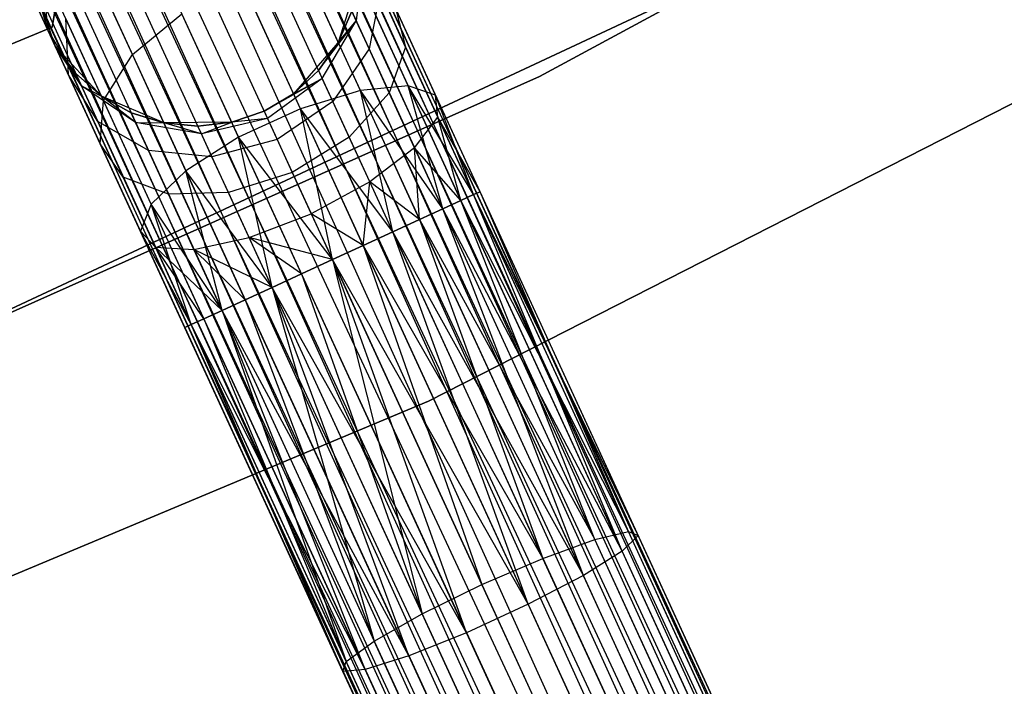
# Model space of a CAD drawing. Extents: x -102 to 102, y -101 to 102.
# Tile 300 of 481: x 24.22 to 30.25, y -59.36 to -55.28. Entities that reach past the tile are written whole.
import ezdxf

# ---------------------------------------------------------------- set-up
doc = ezdxf.new("R2010")
doc.units = 0
doc.header["$LTSCALE"] = 25.4
doc.layers.get('0').update_dxf_attribs({"linetype": 'CONTINUOUS'})

# ---------------------------------------------------------------- blocks, each defined once
blk = doc.blocks.new('NL2500011659_STL')
at = {"color": 0}
for p, q in [((34.6406, -72.8498, -7.3955), (18.9773, -38.9086, -7.191)), ((18.9773, -38.9086, -7.191), (34.5238, -72.9035, -7)), ((18.9773, -38.9086, -7.191), (34.5238, -72.9035, -7)), ((34.6406, -72.8498, -7.3955), (18.9773, -38.9086, -7.191)), ((18.9773, -38.9086, -7.809), (34.6011, -72.868, -7.809)), ((18.9773, -38.9086, -7.809), (34.6011, -72.868, -7.809)), ((19.0168, -38.8905, -7.3955), (34.6406, -72.8498, -7.3955)), ((19.0168, -38.8905, -7.6045), (34.6406, -72.8498, -7.3955)), ((34.6011, -72.868, -7.809), (19.0168, -38.8905, -7.6045)), ((19.0168, -38.8905, -7.6045), (34.6406, -72.8498, -7.3955)), ((19.0168, -38.8905, -7.3955), (34.6406, -72.8498, -7.3955)), ((34.6011, -72.868, -7.809), (19.0168, -38.8905, -7.6045)), ((18.9001, -38.9442, -7), (34.5238, -72.9035, -7)), ((18.9001, -38.9442, -7), (34.5238, -72.9035, -7)), ((34.4122, -72.9549, -8.1691), (18.9001, -38.9442, -8)), ((18.9001, -38.9442, -8), (34.6011, -72.868, -7.809)), ((18.9001, -38.9442, -8), (34.6011, -72.868, -7.809)), ((34.4122, -72.9549, -8.1691), (18.9001, -38.9442, -8)), ((34.5238, -72.9035, -7), (18.7884, -38.9955, -6.8309)), ((18.7884, -38.9955, -6.8309), (34.2711, -73.0198, -6.691)), ((18.7884, -38.9955, -6.8309), (34.2711, -73.0198, -6.691)), ((34.5238, -72.9035, -7), (18.7884, -38.9955, -6.8309)), ((18.7884, -38.9955, -8.1691), (34.4122, -72.9549, -8.1691)), ((18.7884, -38.9955, -8.1691), (34.4122, -72.9549, -8.1691)), ((18.6473, -39.0605, -6.691), (34.2711, -73.0198, -6.691)), ((18.6473, -39.0605, -6.691), (34.2711, -73.0198, -6.691)), ((34.1066, -73.0955, -8.4135), (18.6473, -39.0605, -8.309)), ((18.6473, -39.0605, -8.309), (34.4122, -72.9549, -8.1691)), ((18.6473, -39.0605, -8.309), (34.4122, -72.9549, -8.1691)), ((34.1066, -73.0955, -8.4135), (18.6473, -39.0605, -8.309)), ((34.2711, -73.0198, -6.691), (18.4828, -39.1362, -6.5865)), ((18.4828, -39.1362, -6.5865), (33.926, -73.1786, -6.5218)), ((18.4828, -39.1362, -6.5865), (33.926, -73.1786, -6.5218)), ((34.2711, -73.0198, -6.691), (18.4828, -39.1362, -6.5865)), ((18.4828, -39.1362, -8.4135), (34.1066, -73.0955, -8.4135)), ((18.4828, -39.1362, -8.4135), (34.1066, -73.0955, -8.4135)), ((18.3022, -39.2193, -6.5218), (33.926, -73.1786, -6.5218)), ((18.3022, -39.2193, -6.5218), (33.926, -73.1786, -6.5218)), ((18.3022, -39.2193, -8.4782), (33.7371, -73.2655, -8.5)), ((18.3022, -39.2193, -8.4782), (33.7371, -73.2655, -8.5)), ((18.3022, -39.2193, -8.4782), (34.1066, -73.0955, -8.4135)), ((18.3022, -39.2193, -8.4782), (34.1066, -73.0955, -8.4135)), ((18.1133, -39.3062, -6.5), (33.7371, -73.2655, -6.5)), ((18.1133, -39.3062, -6.5), (33.7371, -73.2655, -6.5)), ((18.1133, -39.3062, -8.5), (33.7371, -73.2655, -8.5)), ((18.1133, -39.3062, -8.5), (33.7371, -73.2655, -8.5)), ((33.3676, -73.4355, -8.4135), (17.9244, -39.3931, -8.4782)), ((17.9244, -39.3931, -8.4782), (33.7371, -73.2655, -8.5)), ((33.3676, -73.4355, -8.4135), (17.9244, -39.3931, -8.4782)), ((17.9244, -39.3931, -6.5218), (33.5482, -73.3524, -6.5218)), ((17.9244, -39.3931, -6.5218), (33.5482, -73.3524, -6.5218)), ((17.9244, -39.3931, -8.4782), (33.7371, -73.2655, -8.5)), ((17.7438, -39.4762, -8.4135), (33.3676, -73.4355, -8.4135)), ((17.7438, -39.4762, -8.4135), (33.3676, -73.4355, -8.4135)), ((33.5482, -73.3524, -6.5218), (17.7438, -39.4762, -6.5865)), ((17.7438, -39.4762, -6.5865), (33.2031, -73.5111, -6.691)), ((17.7438, -39.4762, -6.5865), (33.2031, -73.5111, -6.691)), ((33.5482, -73.3524, -6.5218), (17.7438, -39.4762, -6.5865)), ((33.062, -73.5761, -8.1691), (17.5793, -39.5518, -8.309)), ((17.5793, -39.5518, -8.309), (33.3676, -73.4355, -8.4135)), ((17.5793, -39.5518, -8.309), (33.3676, -73.4355, -8.4135)), ((33.062, -73.5761, -8.1691), (17.5793, -39.5518, -8.309)), ((17.5793, -39.5518, -6.691), (33.2031, -73.5111, -6.691)), ((17.5793, -39.5518, -6.691), (33.2031, -73.5111, -6.691)), ((17.4382, -39.6168, -8.1691), (33.062, -73.5761, -8.1691)), ((17.4382, -39.6168, -8.1691), (33.062, -73.5761, -8.1691)), ((33.2031, -73.5111, -6.691), (17.4382, -39.6168, -6.8309)), ((17.4382, -39.6168, -6.8309), (32.9503, -73.6274, -7)), ((17.4382, -39.6168, -6.8309), (32.9503, -73.6274, -7)), ((33.2031, -73.5111, -6.691), (17.4382, -39.6168, -6.8309)), ((17.2493, -39.7037, -7.809), (32.8731, -73.663, -7.809)), ((17.2493, -39.7037, -7.809), (32.8731, -73.663, -7.809)), ((32.9503, -73.6274, -7), (17.2493, -39.7037, -7.191)), ((17.2493, -39.7037, -7.191), (32.8336, -73.6811, -7.3955)), ((17.2493, -39.7037, -7.191), (32.8336, -73.6811, -7.3955)), ((32.9503, -73.6274, -7), (17.2493, -39.7037, -7.191)), ((32.8731, -73.663, -7.809), (17.3266, -39.6681, -8)), ((17.3266, -39.6681, -8), (33.062, -73.5761, -8.1691)), ((17.3266, -39.6681, -8), (33.062, -73.5761, -8.1691)), ((32.8731, -73.663, -7.809), (17.3266, -39.6681, -8)), ((17.3266, -39.6681, -7), (32.9503, -73.6274, -7)), ((17.3266, -39.6681, -7), (32.9503, -73.6274, -7)), ((32.8336, -73.6811, -7.3955), (17.2098, -39.7218, -7.6045)), ((17.2098, -39.7218, -7.3955), (32.8336, -73.6811, -7.3955)), ((32.8336, -73.6811, -7.3955), (17.2098, -39.7218, -7.6045)), ((17.2098, -39.7218, -7.6045), (32.8731, -73.663, -7.809)), ((17.2098, -39.7218, -7.6045), (32.8731, -73.663, -7.809)), ((17.2098, -39.7218, -7.3955), (32.8336, -73.6811, -7.3955)), ((31.5345, -53.3967, -308.5), (27.4063, -55.6275, -308.5)), ((27.4063, -55.6275, -318), (31.5345, -53.3967, -318)), ((27.4063, -55.6275, -318), (31.5345, -53.3967, -318)), ((31.5345, -53.3967, -308.5), (27.4063, -55.6275, -308.5)), ((26.33, -54.8902, -308.9774), (26.2843, -55.2882, -309.0887)), ((26.33, -54.8902, -308.9774), (26.2843, -55.2882, -309.0887)), ((24.3981, -55.346, -308.8497), (24.3577, -54.9506, -308.7274)), ((24.3981, -55.346, -308.8497), (24.3577, -54.9506, -308.7274)), ((24.4869, -54.9443, -312), (24.4236, -55.3271, -312)), ((24.4236, -55.3271, -314), (24.4869, -54.9443, -314)), ((24.4236, -55.3271, -314), (24.4869, -54.9443, -314)), ((24.4869, -54.9443, -312), (24.4236, -55.3271, -312)), ((24.9141, -55.4944, -307.2274), (24.6544, -54.9298, -307.8489)), ((24.9141, -55.4944, -307.2274), (24.6544, -54.9298, -307.8489)), ((26.3093, -55.7144, -306.8285), (25.9821, -55.0031, -307.2274)), ((26.3093, -55.7144, -306.8285), (25.9821, -55.0031, -307.2274)), ((24.4424, -55.4424, -314), (24.3091, -55.0485, -314)), ((24.3981, -55.346, -308.8497), (24.3091, -55.0485, -309.5)), ((24.3981, -55.346, -308.8497), (24.3091, -55.0485, -309.5)), ((24.4424, -55.4424, -314), (24.3091, -55.0485, -314)), ((25.9424, -55.8257, -306.6676), (25.5954, -55.0715, -307.0906)), ((25.9424, -55.8257, -306.6676), (25.5954, -55.0715, -307.0906)), ((26.298, -55.024, -314), (26.1744, -55.4211, -314)), ((26.298, -55.024, -314), (26.1744, -55.4211, -314)), ((26.602, -55.6849, -307.1223), (26.3107, -55.0518, -307.4774)), ((26.602, -55.6849, -307.1223), (26.3107, -55.0518, -307.4774)), ((24.1426, -57.0647, -316), (28.3391, -55.1021, -316)), ((28.3391, -55.1021, -315), (24.1426, -57.0647, -315)), ((24.1426, -57.0647, -316), (28.3391, -55.1021, -316)), ((28.3391, -55.1021, -315), (24.1426, -57.0647, -315)), ((26.4304, -55.1084, -308.5061), (26.3633, -55.4599, -308.7177)), ((26.4304, -55.1084, -308.5061), (26.3633, -55.4599, -308.7177)), ((26.5867, -55.4482, -308.132), (26.4304, -55.1084, -308.5061)), ((26.5867, -55.4482, -308.132), (26.4304, -55.1084, -308.5061)), ((24.3981, -55.346, -308.8497), (24.3551, -55.2525, -309.5)), ((24.4424, -55.4424, -314), (24.3551, -55.2525, -309.5)), ((24.3981, -55.346, -308.8497), (24.3551, -55.2525, -309.5)), ((24.4424, -55.4424, -314), (24.3551, -55.2525, -309.5)), ((24.9141, -55.4944, -307.2274), (25.2176, -55.2453, -307.0906)), ((24.9141, -55.4944, -307.2274), (25.2176, -55.2453, -307.0906)), ((25.5646, -55.9995, -306.6676), (25.2176, -55.2453, -307.0906)), ((25.5646, -55.9995, -306.6676), (25.2176, -55.2453, -307.0906)), ((26.1744, -55.4211, -309.5), (26.257, -55.229, -309.5)), ((26.257, -55.229, -309.5), (26.1744, -55.4211, -314)), ((26.257, -55.229, -309.5), (26.1744, -55.4211, -314)), ((26.1744, -55.4211, -309.5), (26.257, -55.229, -309.5)), ((26.2843, -55.2882, -309.0887), (26.257, -55.229, -309.5)), ((26.2843, -55.2882, -309.0887), (26.257, -55.229, -309.5)), ((26.5246, -55.2092, -307.7974), (26.5867, -55.4482, -308.132)), ((26.7698, -55.7422, -307.4985), (26.5246, -55.2092, -307.7974)), ((26.7698, -55.7422, -307.4985), (26.5246, -55.2092, -307.7974)), ((26.5246, -55.2092, -307.7974), (26.5867, -55.4482, -308.132)), ((24.5231, -55.6176, -308.263), (24.5061, -55.2732, -308.0305)), ((24.7372, -55.7757, -307.4774), (24.5061, -55.2732, -308.0305)), ((24.5231, -55.6176, -308.263), (24.5061, -55.2732, -308.0305)), ((24.7372, -55.7757, -307.4774), (24.5061, -55.2732, -308.0305)), ((26.0536, -55.5917, -309.5), (26.2843, -55.2882, -309.0887)), ((26.0536, -55.5917, -309.5), (26.2843, -55.2882, -309.0887)), ((26.0758, -55.64, -309.1643), (26.2843, -55.2882, -309.0887)), ((26.0758, -55.64, -309.1643), (26.2843, -55.2882, -309.0887)), ((26.1744, -55.4211, -309.5), (26.2843, -55.2882, -309.0887)), ((26.1744, -55.4211, -309.5), (26.2843, -55.2882, -309.0887)), ((26.3633, -55.4599, -308.7177), (26.2843, -55.2882, -309.0887)), ((26.3633, -55.4599, -308.7177), (26.2843, -55.2882, -309.0887)), ((24.4236, -55.3271, -312), (21.8325, -56.3993, -312)), ((21.8325, -56.3993, -314), (24.4236, -55.3271, -314)), ((21.8325, -56.3993, -314), (24.4236, -55.3271, -314)), ((24.4236, -55.3271, -312), (21.8325, -56.3993, -312)), ((24.602, -55.6852, -308.9774), (24.3981, -55.346, -308.8497)), ((24.3981, -55.346, -308.8497), (24.4424, -55.4424, -309.5)), ((24.3981, -55.346, -308.8497), (24.4424, -55.4424, -309.5)), ((24.5231, -55.6176, -308.263), (24.3981, -55.346, -308.8497)), ((24.602, -55.6852, -308.9774), (24.3981, -55.346, -308.8497)), ((24.5231, -55.6176, -308.263), (24.3981, -55.346, -308.8497)), ((24.4236, -55.3271, -312), (24.4236, -55.3271, -314)), ((24.4236, -55.3271, -312), (24.4236, -55.3271, -314)), ((26.1744, -55.4211, -314), (25.9, -55.7335, -314)), ((26.1744, -55.4211, -314), (25.9, -55.7335, -314)), ((26.0536, -55.5917, -309.5), (26.1744, -55.4211, -309.5)), ((26.1744, -55.4211, -314), (26.0536, -55.5917, -309.5)), ((26.0536, -55.5917, -309.5), (26.1744, -55.4211, -309.5)), ((26.1744, -55.4211, -314), (26.0536, -55.5917, -309.5)), ((26.1744, -55.4211, -309.5), (26.1744, -55.4211, -314)), ((26.1744, -55.4211, -309.5), (26.1744, -55.4211, -314)), ((24.7245, -55.748, -314), (24.4424, -55.4424, -314)), ((24.602, -55.6852, -308.9774), (24.4424, -55.4424, -309.5)), ((24.4424, -55.4424, -309.5), (24.5674, -55.61, -309.5)), ((24.602, -55.6852, -308.9774), (24.4424, -55.4424, -309.5)), ((24.4424, -55.4424, -309.5), (24.4424, -55.4424, -314)), ((24.5674, -55.61, -309.5), (24.4424, -55.4424, -314)), ((24.7245, -55.748, -314), (24.4424, -55.4424, -314)), ((24.5674, -55.61, -309.5), (24.4424, -55.4424, -314)), ((24.4424, -55.4424, -309.5), (24.5674, -55.61, -309.5)), ((24.4424, -55.4424, -309.5), (24.4424, -55.4424, -314)), ((24.7372, -55.7757, -307.4774), (24.9141, -55.4944, -307.2274)), ((24.7372, -55.7757, -307.4774), (24.9141, -55.4944, -307.2274)), ((25.2414, -56.2058, -306.8285), (24.9141, -55.4944, -307.2274)), ((25.2414, -56.2058, -306.8285), (24.9141, -55.4944, -307.2274)), ((26.3633, -55.4599, -308.7177), (26.1403, -55.7802, -308.8614)), ((26.3633, -55.4599, -308.7177), (26.1403, -55.7802, -308.8614)), ((26.4863, -55.7274, -308.4233), (26.3633, -55.4599, -308.7177)), ((26.4863, -55.7274, -308.4233), (26.3633, -55.4599, -308.7177)), ((26.5867, -55.4482, -308.132), (26.4863, -55.7274, -308.4233)), ((26.5867, -55.4482, -308.132), (26.4863, -55.7274, -308.4233)), ((26.7838, -55.8765, -307.8918), (26.5867, -55.4482, -308.132)), ((26.7838, -55.8765, -307.8918), (26.5867, -55.4482, -308.132)), ((26.7266, -57.6148, -308.5), (30.9571, -55.4576, -308.5)), ((30.9571, -55.4576, -318), (26.7266, -57.6148, -318)), ((26.7266, -57.6148, -308.5), (30.9571, -55.4576, -308.5)), ((30.9571, -55.4576, -318), (26.7266, -57.6148, -318)), ((24.7024, -55.9034, -308.5061), (24.5231, -55.6176, -308.263)), ((24.7177, -56.0406, -307.7974), (24.5231, -55.6176, -308.263)), ((24.7024, -55.9034, -308.5061), (24.5231, -55.6176, -308.263)), ((24.7177, -56.0406, -307.7974), (24.5231, -55.6176, -308.263)), ((24.602, -55.6852, -308.9774), (24.5674, -55.61, -309.5)), ((24.5674, -55.61, -309.5), (24.7245, -55.748, -309.5)), ((24.602, -55.6852, -308.9774), (24.5674, -55.61, -309.5)), ((24.7245, -55.748, -314), (24.5674, -55.61, -309.5)), ((24.5674, -55.61, -309.5), (24.7245, -55.748, -309.5)), ((24.7245, -55.748, -314), (24.5674, -55.61, -309.5)), ((25.9, -55.7335, -309.5), (26.0536, -55.5917, -309.5)), ((26.0536, -55.5917, -309.5), (25.9, -55.7335, -314)), ((26.0536, -55.5917, -309.5), (25.9, -55.7335, -314)), ((25.9, -55.7335, -309.5), (26.0536, -55.5917, -309.5)), ((26.0536, -55.5917, -309.5), (26.0758, -55.64, -309.1643)), ((26.0536, -55.5917, -309.5), (26.0758, -55.64, -309.1643)), ((27.4063, -55.6275, -308.5), (23.1213, -57.5397, -308.5)), ((23.1213, -57.5397, -318), (27.4063, -55.6275, -318)), ((23.1213, -57.5397, -318), (27.4063, -55.6275, -318)), ((27.4063, -55.6275, -308.5), (23.1213, -57.5397, -308.5)), ((26.0758, -55.64, -309.1643), (25.7202, -55.8402, -309.5)), ((26.0758, -55.64, -309.1643), (25.7202, -55.8402, -309.5)), ((26.0758, -55.64, -309.1643), (25.7407, -55.8847, -309.191)), ((26.0758, -55.64, -309.1643), (25.7407, -55.8847, -309.191)), ((25.9, -55.7335, -309.5), (26.0758, -55.64, -309.1643)), ((25.9, -55.7335, -309.5), (26.0758, -55.64, -309.1643)), ((26.1403, -55.7802, -308.8614), (26.0758, -55.64, -309.1643)), ((26.1403, -55.7802, -308.8614), (26.0758, -55.64, -309.1643)), ((27.4063, -55.6275, -318), (27.4063, -55.6275, -308.5)), ((27.4063, -55.6275, -318), (27.4063, -55.6275, -308.5)), ((24.934, -55.9094, -309.0887), (24.602, -55.6852, -308.9774)), ((24.602, -55.6852, -308.9774), (24.7245, -55.748, -309.5)), ((24.602, -55.6852, -308.9774), (24.7245, -55.748, -309.5)), ((24.7024, -55.9034, -308.5061), (24.602, -55.6852, -308.9774)), ((24.934, -55.9094, -309.0887), (24.602, -55.6852, -308.9774)), ((24.7024, -55.9034, -308.5061), (24.602, -55.6852, -308.9774)), ((25.9, -55.7335, -314), (25.7202, -55.8402, -314)), ((25.7202, -55.8402, -309.5), (25.9, -55.7335, -309.5)), ((25.7202, -55.8402, -309.5), (25.9, -55.7335, -309.5)), ((25.9, -55.7335, -314), (25.7202, -55.8402, -314)), ((25.9, -55.7335, -309.5), (25.9, -55.7335, -314)), ((25.9, -55.7335, -309.5), (25.9, -55.7335, -314)), ((26.3093, -55.7144, -306.8285), (25.9424, -55.8257, -306.6676)), ((26.3093, -55.7144, -306.8285), (25.9424, -55.8257, -306.6676)), ((26.4863, -55.7274, -308.4233), (26.2408, -55.9985, -308.621)), ((26.4863, -55.7274, -308.4233), (26.2408, -55.9985, -308.621)), ((26.602, -55.6849, -307.1223), (26.3093, -55.7144, -306.8285)), ((26.602, -55.6849, -307.1223), (26.3093, -55.7144, -306.8285)), ((26.5077, -56.5787, -306.5865), (26.3093, -55.7144, -306.8285)), ((26.6721, -56.503, -306.691), (26.3093, -55.7144, -306.8285)), ((26.5077, -56.5787, -306.5865), (26.3093, -55.7144, -306.8285)), ((26.6721, -56.503, -306.691), (26.3093, -55.7144, -306.8285)), ((26.8133, -56.4381, -306.8309), (26.3093, -55.7144, -306.8285)), ((26.8133, -56.4381, -306.8309), (26.3093, -55.7144, -306.8285)), ((26.6414, -56.0645, -308.2343), (26.4863, -55.7274, -308.4233)), ((26.6414, -56.0645, -308.2343), (26.4863, -55.7274, -308.4233)), ((26.8133, -56.4381, -306.8309), (26.602, -55.6849, -307.1223)), ((26.9249, -56.3867, -307), (26.602, -55.6849, -307.1223)), ((26.8133, -56.4381, -306.8309), (26.602, -55.6849, -307.1223)), ((26.9249, -56.3867, -307), (26.602, -55.6849, -307.1223)), ((27.0022, -56.3512, -307.191), (26.602, -55.6849, -307.1223)), ((27.0022, -56.3512, -307.191), (26.602, -55.6849, -307.1223)), ((26.7698, -55.7422, -307.4985), (26.602, -55.6849, -307.1223)), ((26.7698, -55.7422, -307.4985), (26.602, -55.6849, -307.1223)), ((24.7177, -56.0406, -307.7974), (24.7372, -55.7757, -307.4774)), ((24.7177, -56.0406, -307.7974), (24.7372, -55.7757, -307.4774)), ((25.1064, -55.9124, -314), (24.7245, -55.748, -314)), ((24.934, -55.9094, -309.0887), (24.7245, -55.748, -309.5)), ((24.7245, -55.748, -309.5), (24.9068, -55.8502, -309.5)), ((24.934, -55.9094, -309.0887), (24.7245, -55.748, -309.5)), ((24.9068, -55.8502, -309.5), (24.7245, -55.748, -314)), ((25.1064, -55.9124, -314), (24.7245, -55.748, -314)), ((24.9068, -55.8502, -309.5), (24.7245, -55.748, -314)), ((24.7245, -55.748, -309.5), (24.9068, -55.8502, -309.5)), ((24.7245, -55.748, -309.5), (24.7245, -55.748, -314)), ((24.7245, -55.748, -309.5), (24.7245, -55.748, -314)), ((25.0285, -56.4088, -307.1223), (24.7372, -55.7757, -307.4774)), ((25.0285, -56.4088, -307.1223), (24.7372, -55.7757, -307.4774)), ((26.1403, -55.7802, -308.8614), (25.8, -56.0137, -308.9122)), ((26.1403, -55.7802, -308.8614), (25.8, -56.0137, -308.9122)), ((26.2408, -55.9985, -308.621), (26.1403, -55.7802, -308.8614)), ((26.2408, -55.9985, -308.621), (26.1403, -55.7802, -308.8614)), ((27.0417, -56.333, -307.6045), (26.7698, -55.7422, -307.4985)), ((27.0417, -56.333, -307.3955), (26.7698, -55.7422, -307.4985)), ((27.0022, -56.3512, -307.191), (26.7698, -55.7422, -307.4985)), ((27.0417, -56.333, -307.3955), (26.7698, -55.7422, -307.4985)), ((27.0022, -56.3512, -307.191), (26.7698, -55.7422, -307.4985)), ((27.0417, -56.333, -307.6045), (26.7698, -55.7422, -307.4985)), ((26.7838, -55.8765, -307.8918), (26.7698, -55.7422, -307.4985)), ((26.7838, -55.8765, -307.8918), (26.7698, -55.7422, -307.4985)), ((24.934, -55.9094, -309.0887), (24.9068, -55.8502, -309.5)), ((24.9068, -55.8502, -309.5), (25.1064, -55.9124, -309.5)), ((24.934, -55.9094, -309.0887), (24.9068, -55.8502, -309.5)), ((25.1064, -55.9124, -314), (24.9068, -55.8502, -309.5)), ((24.9068, -55.8502, -309.5), (25.1064, -55.9124, -309.5)), ((25.1064, -55.9124, -314), (24.9068, -55.8502, -309.5)), ((25.7202, -55.8402, -314), (25.5222, -55.9073, -314)), ((25.5222, -55.9073, -309.5), (25.7202, -55.8402, -309.5)), ((25.5222, -55.9073, -309.5), (25.7202, -55.8402, -309.5)), ((25.7202, -55.8402, -314), (25.5222, -55.9073, -314)), ((25.9424, -55.8257, -306.6676), (25.5646, -55.9995, -306.6676)), ((25.9424, -55.8257, -306.6676), (25.5646, -55.9995, -306.6676)), ((25.7202, -55.8402, -309.5), (25.7407, -55.8847, -309.191)), ((25.7202, -55.8402, -309.5), (25.7407, -55.8847, -309.191)), ((25.7202, -55.8402, -309.5), (25.7202, -55.8402, -314)), ((25.7202, -55.8402, -309.5), (25.7202, -55.8402, -314)), ((26.1382, -56.7487, -306.5), (25.9424, -55.8257, -306.6676)), ((26.327, -56.6618, -306.5219), (25.9424, -55.8257, -306.6676)), ((26.1382, -56.7487, -306.5), (25.9424, -55.8257, -306.6676)), ((26.327, -56.6618, -306.5219), (25.9424, -55.8257, -306.6676)), ((26.5077, -56.5787, -306.5865), (25.9424, -55.8257, -306.6676)), ((26.5077, -56.5787, -306.5865), (25.9424, -55.8257, -306.6676)), ((25.013, -56.0812, -308.7177), (24.7024, -55.9034, -308.5061)), ((24.8587, -56.2432, -308.132), (24.7024, -55.9034, -308.5061)), ((25.013, -56.0812, -308.7177), (24.7024, -55.9034, -308.5061)), ((24.8587, -56.2432, -308.132), (24.7024, -55.9034, -308.5061)), ((25.3368, -55.98, -309.1643), (24.934, -55.9094, -309.0887)), ((24.934, -55.9094, -309.0887), (25.1064, -55.9124, -309.5)), ((24.934, -55.9094, -309.0887), (25.1064, -55.9124, -309.5)), ((25.013, -56.0812, -308.7177), (24.934, -55.9094, -309.0887)), ((25.3368, -55.98, -309.1643), (24.934, -55.9094, -309.0887)), ((25.013, -56.0812, -308.7177), (24.934, -55.9094, -309.0887)), ((25.5222, -55.9073, -314), (25.1064, -55.9124, -314)), ((25.5222, -55.9073, -314), (25.1064, -55.9124, -314)), ((25.3368, -55.98, -309.1643), (25.1064, -55.9124, -309.5)), ((25.1064, -55.9124, -309.5), (25.3146, -55.9317, -309.5)), ((25.3368, -55.98, -309.1643), (25.1064, -55.9124, -309.5)), ((25.3146, -55.9317, -309.5), (25.1064, -55.9124, -314)), ((25.3146, -55.9317, -309.5), (25.1064, -55.9124, -314)), ((25.1064, -55.9124, -309.5), (25.3146, -55.9317, -309.5)), ((25.1064, -55.9124, -309.5), (25.1064, -55.9124, -314)), ((25.1064, -55.9124, -309.5), (25.1064, -55.9124, -314)), ((25.3146, -55.9317, -309.5), (25.5222, -55.9073, -309.5)), ((25.5222, -55.9073, -314), (25.3146, -55.9317, -309.5)), ((25.3146, -55.9317, -309.5), (25.5222, -55.9073, -309.5)), ((25.5222, -55.9073, -314), (25.3146, -55.9317, -309.5)), ((25.7407, -55.8847, -309.191), (25.3368, -55.98, -309.1643)), ((25.7407, -55.8847, -309.191), (25.3368, -55.98, -309.1643)), ((25.3368, -55.98, -309.1643), (25.5222, -55.9073, -309.5)), ((25.3368, -55.98, -309.1643), (25.5222, -55.9073, -309.5)), ((25.7407, -55.8847, -309.191), (25.5222, -55.9073, -309.5)), ((25.7407, -55.8847, -309.191), (25.5222, -55.9073, -309.5)), ((25.5222, -55.9073, -309.5), (25.5222, -55.9073, -314)), ((25.5222, -55.9073, -309.5), (25.5222, -55.9073, -314)), ((25.7407, -55.8847, -309.191), (25.8, -56.0137, -308.9122)), ((25.7407, -55.8847, -309.191), (25.8, -56.0137, -308.9122)), ((26.6414, -56.0645, -308.2343), (26.7838, -55.8765, -307.8918)), ((26.6414, -56.0645, -308.2343), (26.7838, -55.8765, -307.8918)), ((27.0417, -56.333, -307.6045), (26.7838, -55.8765, -307.8918)), ((27.0022, -56.3512, -307.809), (26.7838, -55.8765, -307.8918)), ((27.0417, -56.333, -307.6045), (26.7838, -55.8765, -307.8918)), ((27.0022, -56.3512, -307.809), (26.7838, -55.8765, -307.8918)), ((26.9249, -56.3867, -308), (26.7838, -55.8765, -307.8918)), ((26.9249, -56.3867, -308), (26.7838, -55.8765, -307.8918)), ((25.3368, -55.98, -309.1643), (25.3146, -55.9317, -309.5)), ((25.3368, -55.98, -309.1643), (25.3146, -55.9317, -309.5)), ((25.4013, -56.1202, -308.8614), (25.3368, -55.98, -309.1643)), ((25.4013, -56.1202, -308.8614), (25.3368, -55.98, -309.1643)), ((24.8587, -56.2432, -308.132), (24.7177, -56.0406, -307.7974)), ((24.9629, -56.5736, -307.4985), (24.7177, -56.0406, -307.7974)), ((24.8587, -56.2432, -308.132), (24.7177, -56.0406, -307.7974)), ((24.9629, -56.5736, -307.4985), (24.7177, -56.0406, -307.7974)), ((25.5646, -55.9995, -306.6676), (25.2414, -56.2058, -306.8285)), ((25.5646, -55.9995, -306.6676), (25.2414, -56.2058, -306.8285)), ((25.8, -56.0137, -308.9122), (25.4013, -56.1202, -308.8614)), ((25.8, -56.0137, -308.9122), (25.4013, -56.1202, -308.8614)), ((25.7687, -56.9187, -306.5865), (25.5646, -55.9995, -306.6676)), ((25.9493, -56.8356, -306.5219), (25.5646, -55.9995, -306.6676)), ((25.7687, -56.9187, -306.5865), (25.5646, -55.9995, -306.6676)), ((25.9493, -56.8356, -306.5219), (25.5646, -55.9995, -306.6676)), ((26.1382, -56.7487, -306.5), (25.5646, -55.9995, -306.6676)), ((26.1382, -56.7487, -306.5), (25.5646, -55.9995, -306.6676)), ((25.8, -56.0137, -308.9122), (25.8925, -56.2147, -308.691)), ((25.8, -56.0137, -308.9122), (25.8925, -56.2147, -308.691)), ((26.2408, -55.9985, -308.621), (25.8925, -56.2147, -308.691)), ((26.2408, -55.9985, -308.621), (25.8925, -56.2147, -308.691)), ((26.3673, -56.2737, -308.4667), (26.2408, -55.9985, -308.621)), ((26.3673, -56.2737, -308.4667), (26.2408, -55.9985, -308.621)), ((25.4013, -56.1202, -308.8614), (25.013, -56.0812, -308.7177)), ((25.1361, -56.3486, -308.4233), (25.013, -56.0812, -308.7177)), ((25.4013, -56.1202, -308.8614), (25.013, -56.0812, -308.7177)), ((25.1361, -56.3486, -308.4233), (25.013, -56.0812, -308.7177)), ((26.6414, -56.0645, -308.2343), (26.3673, -56.2737, -308.4667)), ((26.6414, -56.0645, -308.2343), (26.3673, -56.2737, -308.4667)), ((26.9249, -56.3867, -308), (26.6414, -56.0645, -308.2343)), ((26.8133, -56.4381, -308.1691), (26.6414, -56.0645, -308.2343)), ((26.9249, -56.3867, -308), (26.6414, -56.0645, -308.2343)), ((26.8133, -56.4381, -308.1691), (26.6414, -56.0645, -308.2343)), ((26.6721, -56.503, -308.309), (26.6414, -56.0645, -308.2343)), ((26.6721, -56.503, -308.309), (26.6414, -56.0645, -308.2343)), ((25.5017, -56.3385, -308.621), (25.4013, -56.1202, -308.8614)), ((25.5017, -56.3385, -308.621), (25.4013, -56.1202, -308.8614)), ((25.2414, -56.2058, -306.8285), (25.0285, -56.4088, -307.1223)), ((25.2414, -56.2058, -306.8285), (25.0285, -56.4088, -307.1223)), ((25.463, -57.0593, -306.8309), (25.2414, -56.2058, -306.8285)), ((25.6042, -56.9944, -306.691), (25.2414, -56.2058, -306.8285)), ((25.463, -57.0593, -306.8309), (25.2414, -56.2058, -306.8285)), ((25.6042, -56.9944, -306.691), (25.2414, -56.2058, -306.8285)), ((25.7687, -56.9187, -306.5865), (25.2414, -56.2058, -306.8285)), ((25.7687, -56.9187, -306.5865), (25.2414, -56.2058, -306.8285)), ((25.8925, -56.2147, -308.691), (25.5017, -56.3385, -308.621)), ((25.8925, -56.2147, -308.691), (25.5017, -56.3385, -308.621)), ((25.8925, -56.2147, -308.691), (26.009, -56.468, -308.549)), ((25.8925, -56.2147, -308.691), (26.009, -56.468, -308.549)), ((25.1361, -56.3486, -308.4233), (24.8587, -56.2432, -308.132)), ((25.0558, -56.6715, -307.8918), (24.8587, -56.2432, -308.132)), ((25.1361, -56.3486, -308.4233), (24.8587, -56.2432, -308.132)), ((25.0558, -56.6715, -307.8918), (24.8587, -56.2432, -308.132)), ((26.3673, -56.2737, -308.4667), (26.009, -56.468, -308.549)), ((26.3673, -56.2737, -308.4667), (26.009, -56.468, -308.549)), ((26.327, -56.6618, -308.4781), (26.3673, -56.2737, -308.4667)), ((26.327, -56.6618, -308.4781), (26.3673, -56.2737, -308.4667)), ((26.6721, -56.503, -308.309), (26.3673, -56.2737, -308.4667)), ((26.6721, -56.503, -308.309), (26.3673, -56.2737, -308.4667)), ((26.5077, -56.5787, -308.4135), (26.3673, -56.2737, -308.4667)), ((26.5077, -56.5787, -308.4135), (26.3673, -56.2737, -308.4667)), ((25.5017, -56.3385, -308.621), (25.1361, -56.3486, -308.4233)), ((25.5017, -56.3385, -308.621), (25.1361, -56.3486, -308.4233)), ((25.6283, -56.6137, -308.4667), (25.5017, -56.3385, -308.621)), ((25.6283, -56.6137, -308.4667), (25.5017, -56.3385, -308.621)), ((27.0417, -56.333, -307.3955), (27.0022, -56.3512, -307.191)), ((27.0022, -56.3512, -307.809), (27.0417, -56.333, -307.6045)), ((27.0417, -56.333, -307.3955), (27.0022, -56.3512, -307.191)), ((27.0022, -56.3512, -307.809), (27.0417, -56.333, -307.6045)), ((27.9503, -58.412, -307.0599), (27.0417, -56.333, -307.3955)), ((27.9503, -58.412, -307.0599), (27.0417, -56.333, -307.3955)), ((28.0097, -58.4371, -307.4707), (27.0417, -56.333, -307.3955)), ((28.0097, -58.4371, -307.4707), (27.0417, -56.333, -307.6045)), ((28.0097, -58.4371, -307.4707), (27.0417, -56.333, -307.3955)), ((28.0097, -58.4371, -307.4707), (27.0417, -56.333, -307.6045)), ((25.2912, -56.6857, -308.2343), (25.1361, -56.3486, -308.4233)), ((25.2912, -56.6857, -308.2343), (25.1361, -56.3486, -308.4233)), ((26.9249, -56.3867, -307), (26.8133, -56.4381, -306.8309)), ((26.8133, -56.4381, -308.1691), (26.9249, -56.3867, -308)), ((26.9249, -56.3867, -307), (26.8133, -56.4381, -306.8309)), ((26.8133, -56.4381, -308.1691), (26.9249, -56.3867, -308)), ((27.0022, -56.3512, -307.191), (26.9249, -56.3867, -307)), ((26.9249, -56.3867, -308), (27.0022, -56.3512, -307.809)), ((27.0022, -56.3512, -307.191), (26.9249, -56.3867, -307)), ((26.9249, -56.3867, -308), (27.0022, -56.3512, -307.809)), ((27.7441, -58.4612, -306.7021), (26.9249, -56.3867, -307)), ((27.7441, -58.4612, -306.7021), (26.9249, -56.3867, -307)), ((27.9503, -58.412, -307.0599), (26.9249, -56.3867, -307)), ((27.9503, -58.412, -307.0599), (26.9249, -56.3867, -307)), ((27.912, -58.5322, -307.8635), (26.9249, -56.3867, -308)), ((27.912, -58.5322, -307.8635), (26.9249, -56.3867, -308)), ((27.9503, -58.412, -307.0599), (27.0022, -56.3512, -307.191)), ((27.9503, -58.412, -307.0599), (27.0022, -56.3512, -307.191)), ((28.0097, -58.4371, -307.4707), (27.0022, -56.3512, -307.809)), ((28.0097, -58.4371, -307.4707), (27.0022, -56.3512, -307.809)), ((27.912, -58.5322, -307.8635), (27.0022, -56.3512, -307.809)), ((27.912, -58.5322, -307.8635), (27.0022, -56.3512, -307.809)), ((25.0285, -56.4088, -307.1223), (24.9629, -56.5736, -307.4985)), ((25.0285, -56.4088, -307.1223), (24.9629, -56.5736, -307.4985)), ((25.2742, -57.1462, -307.191), (25.0285, -56.4088, -307.1223)), ((25.3514, -57.1107, -307), (25.0285, -56.4088, -307.1223)), ((25.2742, -57.1462, -307.191), (25.0285, -56.4088, -307.1223)), ((25.3514, -57.1107, -307), (25.0285, -56.4088, -307.1223)), ((25.463, -57.0593, -306.8309), (25.0285, -56.4088, -307.1223)), ((25.463, -57.0593, -306.8309), (25.0285, -56.4088, -307.1223)), ((26.8133, -56.4381, -306.8309), (26.6721, -56.503, -306.691)), ((26.6721, -56.503, -308.309), (26.8133, -56.4381, -308.1691)), ((26.8133, -56.4381, -306.8309), (26.6721, -56.503, -306.691)), ((26.6721, -56.503, -308.309), (26.8133, -56.4381, -308.1691)), ((27.7441, -58.4612, -306.7021), (26.8133, -56.4381, -306.8309)), ((27.7441, -58.4612, -306.7021), (26.8133, -56.4381, -306.8309)), ((27.912, -58.5322, -307.8635), (26.8133, -56.4381, -308.1691)), ((27.912, -58.5322, -307.8635), (26.8133, -56.4381, -308.1691)), ((27.6741, -58.6809, -308.1705), (26.8133, -56.4381, -308.1691)), ((27.6741, -58.6809, -308.1705), (26.8133, -56.4381, -308.1691)), ((25.6283, -56.6137, -308.4667), (26.009, -56.468, -308.549)), ((25.6283, -56.6137, -308.4667), (26.009, -56.468, -308.549)), ((26.009, -56.468, -308.549), (26.1382, -56.7487, -308.5)), ((26.327, -56.6618, -308.4781), (26.009, -56.468, -308.549)), ((26.327, -56.6618, -308.4781), (26.009, -56.468, -308.549)), ((26.009, -56.468, -308.549), (26.1382, -56.7487, -308.5)), ((26.5077, -56.5787, -308.4135), (26.6721, -56.503, -308.309)), ((26.6721, -56.503, -306.691), (26.5077, -56.5787, -306.5865)), ((26.6721, -56.503, -306.691), (26.5077, -56.5787, -306.5865)), ((26.5077, -56.5787, -308.4135), (26.6721, -56.503, -308.309)), ((26.6721, -56.503, -306.691), (27.7441, -58.4612, -306.7021)), ((26.6721, -56.503, -306.691), (27.7441, -58.4612, -306.7021)), ((26.6721, -56.503, -306.691), (27.4267, -58.5763, -306.4594)), ((27.6741, -58.6809, -308.1705), (26.6721, -56.503, -308.309)), ((27.6741, -58.6809, -308.1705), (26.6721, -56.503, -308.309)), ((26.6721, -56.503, -306.691), (27.4267, -58.5763, -306.4594)), ((25.2347, -57.1644, -307.3955), (24.9629, -56.5736, -307.4985)), ((25.2347, -57.1644, -307.6045), (24.9629, -56.5736, -307.4985)), ((25.2742, -57.1462, -307.809), (24.9629, -56.5736, -307.4985)), ((24.9629, -56.5736, -307.4985), (25.0558, -56.6715, -307.8918)), ((25.2742, -57.1462, -307.809), (24.9629, -56.5736, -307.4985)), ((25.2347, -57.1644, -307.6045), (24.9629, -56.5736, -307.4985)), ((25.2347, -57.1644, -307.3955), (24.9629, -56.5736, -307.4985)), ((25.2742, -57.1462, -307.191), (24.9629, -56.5736, -307.4985)), ((25.2742, -57.1462, -307.191), (24.9629, -56.5736, -307.4985)), ((24.9629, -56.5736, -307.4985), (25.0558, -56.6715, -307.8918)), ((26.327, -56.6618, -308.4781), (26.5077, -56.5787, -308.4135)), ((26.5077, -56.5787, -306.5865), (26.327, -56.6618, -306.5219)), ((26.5077, -56.5787, -306.5865), (26.327, -56.6618, -306.5219)), ((26.327, -56.6618, -308.4781), (26.5077, -56.5787, -308.4135)), ((27.6741, -58.6809, -308.1705), (26.5077, -56.5787, -308.4135)), ((27.6741, -58.6809, -308.1705), (26.5077, -56.5787, -308.4135)), ((27.3372, -58.8573, -308.3385), (26.5077, -56.5787, -308.4135)), ((27.3372, -58.8573, -308.3385), (26.5077, -56.5787, -308.4135)), ((26.5077, -56.5787, -306.5865), (27.4267, -58.5763, -306.4594)), ((26.5077, -56.5787, -306.5865), (27.4267, -58.5763, -306.4594)), ((25.2912, -56.6857, -308.2343), (25.6283, -56.6137, -308.4667)), ((25.2912, -56.6857, -308.2343), (25.6283, -56.6137, -308.4667)), ((26.1382, -56.7487, -308.5), (25.6283, -56.6137, -308.4667)), ((25.9493, -56.8356, -308.4781), (25.6283, -56.6137, -308.4667)), ((26.1382, -56.7487, -308.5), (25.6283, -56.6137, -308.4667)), ((25.9493, -56.8356, -308.4781), (25.6283, -56.6137, -308.4667)), ((25.7687, -56.9187, -308.4135), (25.6283, -56.6137, -308.4667)), ((25.7687, -56.9187, -308.4135), (25.6283, -56.6137, -308.4667)), ((25.463, -57.0593, -308.1691), (25.0558, -56.6715, -307.8918)), ((25.0558, -56.6715, -307.8918), (25.2912, -56.6857, -308.2343)), ((25.3514, -57.1107, -308), (25.0558, -56.6715, -307.8918)), ((25.463, -57.0593, -308.1691), (25.0558, -56.6715, -307.8918)), ((25.3514, -57.1107, -308), (25.0558, -56.6715, -307.8918)), ((25.2742, -57.1462, -307.809), (25.0558, -56.6715, -307.8918)), ((25.2742, -57.1462, -307.809), (25.0558, -56.6715, -307.8918)), ((25.0558, -56.6715, -307.8918), (25.2912, -56.6857, -308.2343)), ((25.7687, -56.9187, -308.4135), (25.2912, -56.6857, -308.2343)), ((25.6042, -56.9944, -308.309), (25.2912, -56.6857, -308.2343)), ((25.7687, -56.9187, -308.4135), (25.2912, -56.6857, -308.2343)), ((25.6042, -56.9944, -308.309), (25.2912, -56.6857, -308.2343)), ((25.463, -57.0593, -308.1691), (25.2912, -56.6857, -308.2343)), ((25.463, -57.0593, -308.1691), (25.2912, -56.6857, -308.2343)), ((26.1382, -56.7487, -308.5), (26.327, -56.6618, -308.4781)), ((26.327, -56.6618, -306.5219), (26.1382, -56.7487, -306.5)), ((26.327, -56.6618, -306.5219), (26.1382, -56.7487, -306.5)), ((26.1382, -56.7487, -308.5), (26.327, -56.6618, -308.4781)), ((27.3372, -58.8573, -308.3385), (26.327, -56.6618, -308.4781)), ((27.3372, -58.8573, -308.3385), (26.327, -56.6618, -308.4781)), ((26.327, -56.6618, -306.5219), (27.4267, -58.5763, -306.4594)), ((26.327, -56.6618, -306.5219), (27.4267, -58.5763, -306.4594)), ((26.327, -56.6618, -306.5219), (27.053, -58.7372, -306.3735)), ((26.327, -56.6618, -306.5219), (27.053, -58.7372, -306.3735)), ((25.9493, -56.8356, -308.4781), (26.1382, -56.7487, -308.5)), ((26.1382, -56.7487, -306.5), (25.9493, -56.8356, -306.5219)), ((25.9493, -56.8356, -308.4781), (26.1382, -56.7487, -308.5)), ((26.1382, -56.7487, -306.5), (25.9493, -56.8356, -306.5219)), ((27.3372, -58.8573, -308.3385), (26.1382, -56.7487, -308.5)), ((27.3372, -58.8573, -308.3385), (26.1382, -56.7487, -308.5)), ((26.9594, -59.0311, -308.3385), (26.1382, -56.7487, -308.5)), ((26.9594, -59.0311, -308.3385), (26.1382, -56.7487, -308.5)), ((26.1382, -56.7487, -306.5), (27.053, -58.7372, -306.3735)), ((26.1382, -56.7487, -306.5), (27.053, -58.7372, -306.3735)), ((26.1382, -56.7487, -306.5), (26.6877, -58.9163, -306.4594)), ((26.1382, -56.7487, -306.5), (26.6877, -58.9163, -306.4594)), ((25.7687, -56.9187, -308.4135), (25.9493, -56.8356, -308.4781)), ((25.9493, -56.8356, -306.5219), (25.7687, -56.9187, -306.5865)), ((25.7687, -56.9187, -308.4135), (25.9493, -56.8356, -308.4781)), ((25.9493, -56.8356, -306.5219), (25.7687, -56.9187, -306.5865)), ((26.9594, -59.0311, -308.3385), (25.9493, -56.8356, -308.4781)), ((26.9594, -59.0311, -308.3385), (25.9493, -56.8356, -308.4781)), ((25.9493, -56.8356, -306.5219), (26.6877, -58.9163, -306.4594)), ((25.9493, -56.8356, -306.5219), (26.6877, -58.9163, -306.4594)), ((25.6042, -56.9944, -308.309), (25.7687, -56.9187, -308.4135)), ((25.7687, -56.9187, -306.5865), (25.6042, -56.9944, -306.691)), ((25.6042, -56.9944, -308.309), (25.7687, -56.9187, -308.4135)), ((25.7687, -56.9187, -306.5865), (25.6042, -56.9944, -306.691)), ((26.9594, -59.0311, -308.3385), (25.7687, -56.9187, -308.4135)), ((26.9594, -59.0311, -308.3385), (25.7687, -56.9187, -308.4135)), ((26.6061, -59.1722, -308.1705), (25.7687, -56.9187, -308.4135)), ((26.6061, -59.1722, -308.1705), (25.7687, -56.9187, -308.4135)), ((26.6877, -58.9163, -306.4594), (25.7687, -56.9187, -306.5865)), ((25.7687, -56.9187, -306.5865), (26.3938, -59.0824, -306.7021)), ((25.7687, -56.9187, -306.5865), (26.3938, -59.0824, -306.7021)), ((26.6877, -58.9163, -306.4594), (25.7687, -56.9187, -306.5865)), ((25.463, -57.0593, -308.1691), (25.6042, -56.9944, -308.309)), ((25.6042, -56.9944, -306.691), (25.463, -57.0593, -306.8309)), ((25.463, -57.0593, -308.1691), (25.6042, -56.9944, -308.309)), ((25.6042, -56.9944, -306.691), (25.463, -57.0593, -306.8309)), ((26.6061, -59.1722, -308.1705), (25.6042, -56.9944, -308.309)), ((26.6061, -59.1722, -308.1705), (25.6042, -56.9944, -308.309)), ((25.6042, -56.9944, -306.691), (26.3938, -59.0824, -306.7021)), ((25.6042, -56.9944, -306.691), (26.3938, -59.0824, -306.7021)), ((25.3514, -57.1107, -308), (25.463, -57.0593, -308.1691)), ((25.463, -57.0593, -306.8309), (25.3514, -57.1107, -307)), ((25.3514, -57.1107, -308), (25.463, -57.0593, -308.1691)), ((25.463, -57.0593, -306.8309), (25.3514, -57.1107, -307)), ((26.6061, -59.1722, -308.1705), (25.463, -57.0593, -308.1691)), ((26.6061, -59.1722, -308.1705), (25.463, -57.0593, -308.1691)), ((26.3385, -59.2562, -307.8635), (25.463, -57.0593, -308.1691)), ((26.3385, -59.2562, -307.8635), (25.463, -57.0593, -308.1691)), ((25.463, -57.0593, -306.8309), (26.3938, -59.0824, -306.7021)), ((25.463, -57.0593, -306.8309), (26.3938, -59.0824, -306.7021)), ((25.463, -57.0593, -306.8309), (26.2223, -59.207, -307.0599)), ((25.463, -57.0593, -306.8309), (26.2223, -59.207, -307.0599)), ((25.2742, -57.1462, -307.809), (25.3514, -57.1107, -308)), ((25.3514, -57.1107, -307), (25.2742, -57.1462, -307.191)), ((25.2742, -57.1462, -307.809), (25.3514, -57.1107, -308)), ((25.3514, -57.1107, -307), (25.2742, -57.1462, -307.191)), ((26.3385, -59.2562, -307.8635), (25.3514, -57.1107, -308)), ((26.3385, -59.2562, -307.8635), (25.3514, -57.1107, -308)), ((25.3514, -57.1107, -307), (26.2223, -59.207, -307.0599)), ((25.3514, -57.1107, -307), (26.2223, -59.207, -307.0599)), ((25.2347, -57.1644, -307.6045), (25.2742, -57.1462, -307.809)), ((25.2742, -57.1462, -307.191), (25.2347, -57.1644, -307.3955)), ((25.2347, -57.1644, -307.6045), (25.2742, -57.1462, -307.809)), ((25.2742, -57.1462, -307.191), (25.2347, -57.1644, -307.3955)), ((26.2027, -59.2685, -307.4707), (25.2347, -57.1644, -307.6045)), ((25.2347, -57.1644, -307.3955), (26.2027, -59.2685, -307.4707)), ((25.2347, -57.1644, -307.3955), (26.2027, -59.2685, -307.4707)), ((26.2027, -59.2685, -307.4707), (25.2347, -57.1644, -307.6045)), ((26.3385, -59.2562, -307.8635), (25.2742, -57.1462, -307.809)), ((26.3385, -59.2562, -307.8635), (25.2742, -57.1462, -307.809)), ((26.2027, -59.2685, -307.4707), (25.2742, -57.1462, -307.809)), ((26.2027, -59.2685, -307.4707), (25.2742, -57.1462, -307.809)), ((26.2223, -59.207, -307.0599), (25.2742, -57.1462, -307.191)), ((25.2742, -57.1462, -307.191), (26.2027, -59.2685, -307.4707)), ((25.2742, -57.1462, -307.191), (26.2027, -59.2685, -307.4707)), ((26.2223, -59.207, -307.0599), (25.2742, -57.1462, -307.191)), ((22.3468, -59.4499, -308.5), (26.7266, -57.6148, -308.5)), ((26.7266, -57.6148, -318), (22.3468, -59.4499, -318)), ((22.3468, -59.4499, -308.5), (26.7266, -57.6148, -308.5)), ((26.7266, -57.6148, -318), (22.3468, -59.4499, -318)), ((26.7266, -57.6148, -308.5), (26.7266, -57.6148, -318)), ((26.7266, -57.6148, -308.5), (26.7266, -57.6148, -318)), ((27.7441, -58.4612, -306.7021), (27.9503, -58.412, -307.0599)), ((27.7441, -58.4612, -306.7021), (27.9503, -58.412, -307.0599)), ((28.0097, -58.4371, -307.4707), (27.912, -58.5322, -307.8635)), ((28.0097, -58.4371, -307.4707), (27.912, -58.5322, -307.8635)), ((27.9503, -58.412, -307.0599), (28.0097, -58.4371, -307.4707)), ((28.8858, -60.4454, -306.6683), (27.9503, -58.412, -307.0599)), ((28.8858, -60.4454, -306.6683), (27.9503, -58.412, -307.0599)), ((27.9503, -58.412, -307.0599), (28.0097, -58.4371, -307.4707)), ((28.9649, -60.5132, -307.0709), (28.0097, -58.4371, -307.4707)), ((28.9649, -60.5132, -307.0709), (28.0097, -58.4371, -307.4707)), ((27.4267, -58.5763, -306.4594), (27.7441, -58.4612, -306.7021)), ((27.4267, -58.5763, -306.4594), (27.7441, -58.4612, -306.7021)), ((28.6625, -60.4574, -306.3177), (27.7441, -58.4612, -306.7021)), ((28.6625, -60.4574, -306.3177), (27.7441, -58.4612, -306.7021)), ((27.912, -58.5322, -307.8635), (27.6741, -58.6809, -308.1705)), ((27.912, -58.5322, -307.8635), (27.6741, -58.6809, -308.1705)), ((28.886, -60.6492, -307.4558), (27.912, -58.5322, -307.8635)), ((28.886, -60.6492, -307.4558), (27.912, -58.5322, -307.8635)), ((27.053, -58.7372, -306.3735), (27.4267, -58.5763, -306.4594)), ((27.053, -58.7372, -306.3735), (27.4267, -58.5763, -306.4594)), ((28.3335, -60.5472, -306.0798), (27.4267, -58.5763, -306.4594)), ((28.3335, -60.5472, -306.0798), (27.4267, -58.5763, -306.4594)), ((27.6741, -58.6809, -308.1705), (27.3372, -58.8573, -308.3385)), ((27.6741, -58.6809, -308.1705), (27.3372, -58.8573, -308.3385)), ((28.6627, -60.8297, -307.7567), (27.6741, -58.6809, -308.1705)), ((28.6627, -60.8297, -307.7567), (27.6741, -58.6809, -308.1705)), ((26.6877, -58.9163, -306.4594), (27.053, -58.7372, -306.3735)), ((26.6877, -58.9163, -306.4594), (27.053, -58.7372, -306.3735)), ((27.053, -58.7372, -306.3735), (27.9557, -60.6992, -305.9957)), ((27.053, -58.7372, -306.3735), (27.9557, -60.6992, -305.9957)), ((27.3372, -58.8573, -308.3385), (26.9594, -59.0311, -308.3385)), ((27.3372, -58.8573, -308.3385), (26.9594, -59.0311, -308.3385)), ((28.3338, -61.0236, -307.9213), (27.3372, -58.8573, -308.3385)), ((28.3338, -61.0236, -307.9213), (27.3372, -58.8573, -308.3385)), ((26.3938, -59.0824, -306.7021), (26.6877, -58.9163, -306.4594)), ((26.3938, -59.0824, -306.7021), (26.6877, -58.9163, -306.4594)), ((27.5945, -60.8872, -306.0798), (26.6877, -58.9163, -306.4594)), ((27.5945, -60.8872, -306.0798), (26.6877, -58.9163, -306.4594)), ((26.9594, -59.0311, -308.3385), (26.6061, -59.1722, -308.1705)), ((26.9594, -59.0311, -308.3385), (26.6061, -59.1722, -308.1705)), ((27.9561, -61.1974, -307.9213), (26.9594, -59.0311, -308.3385)), ((27.9561, -61.1974, -307.9213), (26.9594, -59.0311, -308.3385)), ((26.2223, -59.207, -307.0599), (26.3938, -59.0824, -306.7021)), ((26.2223, -59.207, -307.0599), (26.3938, -59.0824, -306.7021)), ((27.3122, -61.0786, -306.3177), (26.3938, -59.0824, -306.7021)), ((27.3122, -61.0786, -306.3177), (26.3938, -59.0824, -306.7021)), ((26.6061, -59.1722, -308.1705), (26.3385, -59.2562, -307.8635)), ((26.6061, -59.1722, -308.1705), (26.3385, -59.2562, -307.8635)), ((27.5948, -61.321, -307.7567), (26.6061, -59.1722, -308.1705)), ((27.5948, -61.321, -307.7567), (26.6061, -59.1722, -308.1705)), ((26.2027, -59.2685, -307.4707), (26.2223, -59.207, -307.0599)), ((26.2027, -59.2685, -307.4707), (26.2223, -59.207, -307.0599)), ((27.1578, -61.2404, -306.6683), (26.2223, -59.207, -307.0599)), ((27.1578, -61.2404, -306.6683), (26.2223, -59.207, -307.0599)), ((26.3385, -59.2562, -307.8635), (26.2027, -59.2685, -307.4707)), ((26.3385, -59.2562, -307.8635), (26.2027, -59.2685, -307.4707)), ((27.1579, -61.3446, -307.0709), (26.2027, -59.2685, -307.4707)), ((27.1579, -61.3446, -307.0709), (26.2027, -59.2685, -307.4707)), ((27.3124, -61.3731, -307.4558), (26.3385, -59.2562, -307.8635)), ((27.3124, -61.3731, -307.4558), (26.3385, -59.2562, -307.8635))]:
    blk.add_line(p, q, dxfattribs=at)

msp = doc.modelspace()

# ---------------------------------------------------------------- block references
at = {"color": 0}
msp.add_blockref('NL2500011659_STL', (0, 0), dxfattribs=at)

doc.saveas('drawing.dxf')
